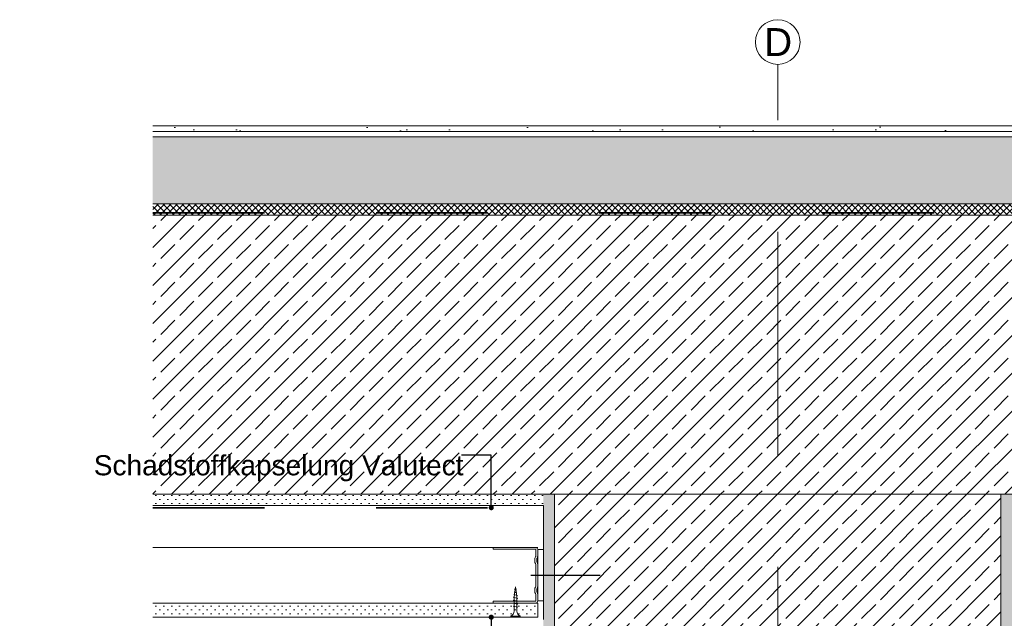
# Model space of a CAD drawing. Header units: metres. Extents: x -4 to 100, y -11 to 17.
# Tile 696 of 728: x 82.507 to 83.389, y -10.095 to -9.559. Entities that reach past the tile are written whole.
import ezdxf

# ---------------------------------------------------------------- set-up
doc = ezdxf.new("R2010")
doc.units = ezdxf.units.M
doc.header["$MEASUREMENT"] = 0
doc.linetypes.add('Strichlinie doppelt', pattern=[0.546806, 0.264583, -0.105833, 0.070556, -0.105833])
doc.linetypes.add('Strichlinie eng', pattern=[0.115, 0.075, -0.04])
for name, color, linetype in [('152 - Bemaßung_ Beschriftung.Ausbau', 7, 'Continuous'), ('301 - Elemente.Linie', 7, 'Continuous'), ('451 - Universal.Achsen Raster', 7, 'Continuous'), ('603 - Struktur.Bodenplatte_ Decke Roh', 7, 'Continuous'), ('608 - Struktur.Träger', 7, 'Continuous'), ('650 - Abdeckung.Fußboden Aufbau', 7, 'Continuous'), ('651 - Abdeckung.Decke abgehängt_ bekleidet', 7, 'Continuous'), ('Neubau_301 - Elemente.Linie', 7, 'Continuous'), ('Neubau_651 - Abdeckung.Decke abgehängt_ bekleidet', 7, 'Continuous'), ('Neubau_660 - Unterkonstruktion.Trockenbau', 7, 'Continuous')]:
    doc.layers.add(name, color=color, linetype=linetype)
doc.styles.add('ERSTELLTER_STIL_2', font='txt')
doc.dimstyles.new('ERSTELLTER_STIL__7', dxfattribs={"dimtxt": 0.18, "dimasz": 0.00912, "dimexe": 0.18, "dimexo": 0.0625, "dimgap": 0, "dimtad": 0, "dimtih": 1, "dimtoh": 1, "dimdec": 4, "dimzin": 0, "dimdsep": 46, "dimcen": 0.09, "dimadec": 0, "dimazin": 0, "dimtfac": 1, "dimtdec": 4, "dimtmove": 0, "dimatfit": 3, "dimldrblk": 'ARROWHEAD_11', "dimfxl": 1, "dimtolj": 1, "dimtzin": 0, "dimarcsym": 0})
pattern_1 = [(45, (74.88612, -16.349286), (-0.016970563, 0.016970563), []), (45, (74.877635, -16.3408), (-0.016970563, 0.016970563), [0.018, -0.006])]
pattern_2 = [(45, (74.88612, -16.349286), (-0.003535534, 0.003535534), [0, -0.005])]

# ---------------------------------------------------------------- blocks, each defined once
blk = doc.blocks.new('ARROWHEAD_11')
at = {"color": 0, "linetype": 'Continuous', "lineweight": 0}
blk.add_line((0, 0), (-1, 0), dxfattribs=at)
at = {"color": 0, "linetype": 'Continuous', "lineweight": 0, "const_width": 0.25, "flags": 128}
blk.add_lwpolyline([(-0.125, 0, 1), (0.125, 0, 1)], format="xyb", close=True, dxfattribs=at)

msp = doc.modelspace()

# ---------------------------------------------------------------- hatches: boundary and pattern name
at = {"layer": '603 - Struktur.Bodenplatte_ Decke Roh', "linetype": 'Continuous', "lineweight": 5}
h = msp.add_hatch(dxfattribs=at)
h.set_pattern_fill('Beton__Stahlbeton_0003', style=0, pattern_type=2)
h.set_pattern_definition(pattern_1)
h.paths.add_polyline_path([(82.9761, -9.98429), (83.3961, -9.98429), (83.8856, -9.98429), (83.8856, -9.73429), (82.6261, -9.73429), (82.6261, -9.98429)])
h = msp.add_hatch(dxfattribs=at)
h.set_pattern_fill('Gips_0003', style=0, pattern_type=2)
h.set_pattern_definition(pattern_2)
h.paths.add_polyline_path([(82.6261, -9.99429), (82.9761, -9.99429), (82.9761, -9.98429), (82.6261, -9.98429)])
at = {"layer": '608 - Struktur.Träger', "linetype": 'Continuous', "lineweight": 5}
h = msp.add_hatch(dxfattribs=at)
h.set_pattern_fill('Gips_0003', style=0, pattern_type=2)
h.set_pattern_definition(pattern_2)
h.paths.add_polyline_path([(82.9761, -9.98429), (82.9761, -10.64429), (82.9861, -10.64429), (82.9861, -10.63429), (82.9861, -9.98429)])
h = msp.add_hatch(dxfattribs=at)
h.set_pattern_fill('Beton__Stahlbeton_0003', style=0, pattern_type=2)
h.set_pattern_definition(pattern_1)
h.paths.add_polyline_path([(82.9861, -10.63429), (83.3861, -10.63429), (83.3861, -9.98429), (82.9861, -9.98429)])
h = msp.add_hatch(dxfattribs=at)
h.set_pattern_fill('Gips_0003', style=0, pattern_type=2)
h.set_pattern_definition(pattern_2)
h.paths.add_polyline_path([(83.3961, -9.98429), (83.3861, -9.98429), (83.3861, -10.63429), (83.3861, -10.64429), (83.3961, -10.64429)])
at = {"layer": '650 - Abdeckung.Fußboden Aufbau', "linetype": 'Continuous', "lineweight": 5}
h = msp.add_hatch(dxfattribs=at)
h.set_pattern_fill('Teppich_0003', style=0, pattern_type=2)
h.set_pattern_definition([(45, (74.88612, -16.289286), (-0.01909188, 0.01909188), [0, -0.018, 0, -0.027]), (110, (74.94612, -16.289286), (0.0253717, 0.009234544), [0, -0.0132, 0, -0.0228])])
h.paths.add_polyline_path([(83.8856, -9.65429), (82.6261, -9.65429), (82.6261, -9.65929), (83.8856, -9.65929)])
h = msp.add_hatch(dxfattribs=at)
h.set_pattern_fill('Zementgebunden_0003', style=0, pattern_type=2)
h.set_pattern_definition([(45, (74.88612, -16.349286), (-0.010606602, 0.010606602), [0, -0.015])])
h.paths.add_polyline_path([(82.6261, -9.65929), (82.6261, -9.66429), (83.8856, -9.66429), (83.8856, -9.65929)])
h = msp.add_hatch(dxfattribs=at)
h.set_pattern_fill('Beton__unbewehrt_0003', color=1, style=0, pattern_type=2)
h.set_pattern_definition([(45, (74.88612, -16.349286), (-0.007071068, 0.007071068), [0.0075, -0.0025]), (45, (74.88612, -16.342215), (-0.007071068, 0.007071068), [0.0075, -0.0025])])
h.paths.add_polyline_path([(82.6261, -9.66429), (82.6261, -9.72429), (83.8856, -9.72429), (83.8856, -9.66429)])
h = msp.add_hatch(dxfattribs=at)
h.set_pattern_fill('Dämmung__hart_2_0003', color=1, style=0, pattern_type=2)
h.set_pattern_definition([(45, (74.88612, -16.349286), (-0.0028284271, 0.0028284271), []), (135, (74.88612, -16.349286), (0.0028284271, 0.0028284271), [])])
h.paths.add_polyline_path([(82.6261, -9.72429), (82.6261, -9.73429), (83.8856, -9.73429), (83.8856, -9.72429)])
at = {"layer": 'Neubau_651 - Abdeckung.Decke abgehängt_ bekleidet', "linetype": 'Continuous', "lineweight": 5}
h = msp.add_hatch(dxfattribs=at)
h.set_pattern_fill('Gips_0003', style=0, pattern_type=2)
h.set_pattern_definition(pattern_2)
h.paths.add_polyline_path([(82.9711, -10.08179), (82.6261, -10.08179), (82.6261, -10.09429), (82.9711, -10.09429)])

# ---------------------------------------------------------------- linework, layer by layer
at = {"layer": '301 - Elemente.Linie', "color": 92, "linetype": 'Strichlinie eng', "lineweight": 35, "ltscale": 0.2, "true_color": 0x00be00, "flags": 128}
for points in [[(82.6261, -9.73219), (83.8856, -9.73219)], [(82.6261, -9.99626), (82.97422, -9.99626), (82.97422, -10.04626)]]:
    msp.add_lwpolyline(points, dxfattribs=at)
at = {"layer": '451 - Universal.Achsen Raster', "color": 160, "linetype": 'Strichlinie doppelt', "lineweight": 9, "ltscale": 0.2, "true_color": 0x3232ff}
for q in [(83.1861, -9.59929), (83.1861, -10.74929)]:
    msp.add_line((83.1861, -9.84929), q, dxfattribs=at)
at = {"layer": '451 - Universal.Achsen Raster', "color": 160, "linetype": 'Continuous', "lineweight": 9, "true_color": 0x3232ff}
msp.add_circle((83.1861, -9.57929), 0.02, dxfattribs=at)
at = {"layer": '451 - Universal.Achsen Raster', "color": 160, "linetype": 'Strichlinie doppelt', "lineweight": 9, "ltscale": 0.2, "true_color": 0x3232ff}
msp.add_point((83.1861, -9.84929), dxfattribs=at)
msp.add_point((83.1861, -9.84929), dxfattribs=at)
at = {"layer": '603 - Struktur.Bodenplatte_ Decke Roh', "color": 7, "linetype": 'Continuous', "lineweight": 13}
msp.add_line((83.8856, -9.73429), (82.6261, -9.73429), dxfattribs=at)
at = {"layer": '603 - Struktur.Bodenplatte_ Decke Roh', "color": 7, "linetype": 'Continuous', "lineweight": 5}
msp.add_line((82.9761, -9.99429), (82.6261, -9.99429), dxfattribs=at)
at = {"layer": '603 - Struktur.Bodenplatte_ Decke Roh', "color": 7, "linetype": 'Continuous', "lineweight": 13, "flags": 128}
msp.add_lwpolyline([(83.8856, -9.98429), (83.3961, -9.98429), (83.3861, -9.98429), (82.9861, -9.98429), (82.9761, -9.98429), (82.6261, -9.98429)], dxfattribs=at)
at = {"layer": '608 - Struktur.Träger', "color": 7, "linetype": 'Continuous', "lineweight": 13}
for p, q in [((82.9861, -9.98429), (82.9861, -10.63429)), ((83.3861, -9.98429), (83.3861, -10.63429))]:
    msp.add_line(p, q, dxfattribs=at)
at = {"layer": '608 - Struktur.Träger', "color": 7, "linetype": 'Continuous', "lineweight": 5, "flags": 128}
msp.add_lwpolyline([(82.9761, -9.99429), (82.9761, -10.02129), (82.9761, -10.09631)], dxfattribs=at)
at = {"layer": '650 - Abdeckung.Fußboden Aufbau', "color": 1, "linetype": 'Continuous', "lineweight": 13}
for p, q in [((83.8856, -9.65429), (82.6261, -9.65429)), ((83.8856, -9.65929), (82.6261, -9.65929)), ((83.8856, -9.66429), (82.6261, -9.66429)), ((83.8856, -9.72429), (82.6261, -9.72429))]:
    msp.add_line(p, q, dxfattribs=at)
at = {"layer": '651 - Abdeckung.Decke abgehängt_ bekleidet', "color": 1, "linetype": 'Continuous', "lineweight": 5}
msp.add_line((82.9711, -10.08179), (82.9711, -10.09429), dxfattribs=at)
at = {"layer": 'Neubau_301 - Elemente.Linie', "color": 1, "linetype": 'Continuous', "lineweight": 25, "flags": 128}
msp.add_lwpolyline([(82.96469, -10.05679), (83.027, -10.05679)], dxfattribs=at)
at = {"layer": 'Neubau_651 - Abdeckung.Decke abgehängt_ bekleidet', "color": 1, "linetype": 'Continuous', "lineweight": 5}
for p, q in [((82.9711, -10.03179), (82.6261, -10.03179)), ((82.9711, -10.08179), (82.6261, -10.08179)), ((82.9711, -10.09429), (82.6261, -10.09429))]:
    msp.add_line(p, q, dxfattribs=at)
at = {"layer": 'Neubau_660 - Unterkonstruktion.Trockenbau', "color": 1, "linetype": 'Continuous', "lineweight": 5}
for p, q in [((82.94945, -10.07411), (82.95289, -10.07492)), ((82.94982, -10.07188), (82.95242, -10.07241)), ((82.95015, -10.06964), (82.95195, -10.0699)), ((82.9491, -10.07649), (82.9531, -10.07749)), ((82.9491, -10.07909), (82.9531, -10.08009)), ((82.9491, -10.08169), (82.9531, -10.08269)), ((82.9491, -10.08429), (82.9531, -10.08529)), ((82.94685, -10.09329), (82.95535, -10.09329))]:
    msp.add_line(p, q, dxfattribs=at)
at = {"layer": 'Neubau_660 - Unterkonstruktion.Trockenbau', "color": 1, "linetype": 'Continuous', "lineweight": 5, "flags": 128}
for points in [[(82.9311, -10.08179), (82.9691, -10.08179, 0.414214), (82.9711, -10.07979), (82.9711, -10.07429, 0.156603), (82.97044, -10.07222, -0.156603), (82.9701, -10.07117), (82.9701, -10.0694, -0.156603), (82.97044, -10.06835, 0.156603), (82.9711, -10.06629), (82.9711, -10.04729, 0.156603), (82.97044, -10.04522, -0.156603), (82.9701, -10.04417), (82.9701, -10.0424, -0.156603), (82.97044, -10.04135, 0.156603), (82.9711, -10.03929), (82.9711, -10.03379, 0.414214), (82.9691, -10.03179), (82.9311, -10.03179), (82.9311, -10.03354), (82.9691, -10.03354, -0.414214), (82.96935, -10.03379), (82.96935, -10.03929, -0.156603), (82.96902, -10.04033, 0.156603), (82.96835, -10.0424), (82.96835, -10.04417, 0.156603), (82.96902, -10.04624, -0.156603), (82.96935, -10.04729), (82.96935, -10.06629, -0.156603), (82.96902, -10.06733, 0.156603), (82.96835, -10.0694), (82.96835, -10.07117, 0.156603), (82.96902, -10.07324, -0.156603), (82.96935, -10.07429), (82.96935, -10.07979, -0.414214), (82.9691, -10.08004), (82.9311, -10.08004)], [(82.95223, -10.07622), (82.95223, -10.08879, 0.304192), (82.95535, -10.09329), (82.95535, -10.09429), (82.94685, -10.09429), (82.94685, -10.09329, 0.304191), (82.94998, -10.08879), (82.94998, -10.07622), (82.9511, -10.06708)]]:
    msp.add_lwpolyline(points, format="xyb", close=True, dxfattribs=at)
msp.add_lwpolyline([(82.9711, -10.03379), (82.9761, -10.03379), (82.9761, -10.07979), (82.9711, -10.07979)], close=True, dxfattribs=at)

# ---------------------------------------------------------------- texts
at = {"layer": '152 - Bemaßung_ Beschriftung.Ausbau', "color": 7, "linetype": 'Continuous', "lineweight": 9, "insert": (82.57319, -9.94928), "char_height": 0.018, "attachment_point": 1, "style": 'ERSTELLTER_STIL_2'}
msp.add_mtext('\\A1;{\\pql;\\fArial|b0|i0|c0|p38;Schadstoffkapselung\\fArial|b0|i0|c0|p38; \\fArial|b0|i0|c0|p38;Valutect}', dxfattribs=at)
at = {"layer": '451 - Universal.Achsen Raster', "color": 160, "lineweight": 9, "true_color": 0x3232ff, "insert": (83.17376, -9.56679), "char_height": 0.025, "attachment_point": 1, "style": 'ERSTELLTER_STIL_2'}
msp.add_mtext('\\A1;{\\pql;\\pt0;\\fArial|b0|i0|c0|p38;D}', dxfattribs=at)

# ---------------------------------------------------------------- leaders
at = {"layer": '152 - Bemaßung_ Beschriftung.Ausbau', "color": 7, "linetype": 'Continuous', "lineweight": 9, "annotation_type": 0, "has_hookline": 1, "hookline_direction": 1}
for points, text_width in [([(82.92937, -9.99626), (82.92937, -9.94928), (82.90284, -9.94928)], 0.32965), ([(82.92937, -10.09429), (82.92937, -10.17712), (82.89542, -10.17712)], 0.3886)]:
    msp.add_leader(points, dimstyle='ERSTELLTER_STIL__7', dxfattribs=dict(at, text_width=text_width))

doc.saveas('drawing.dxf')
